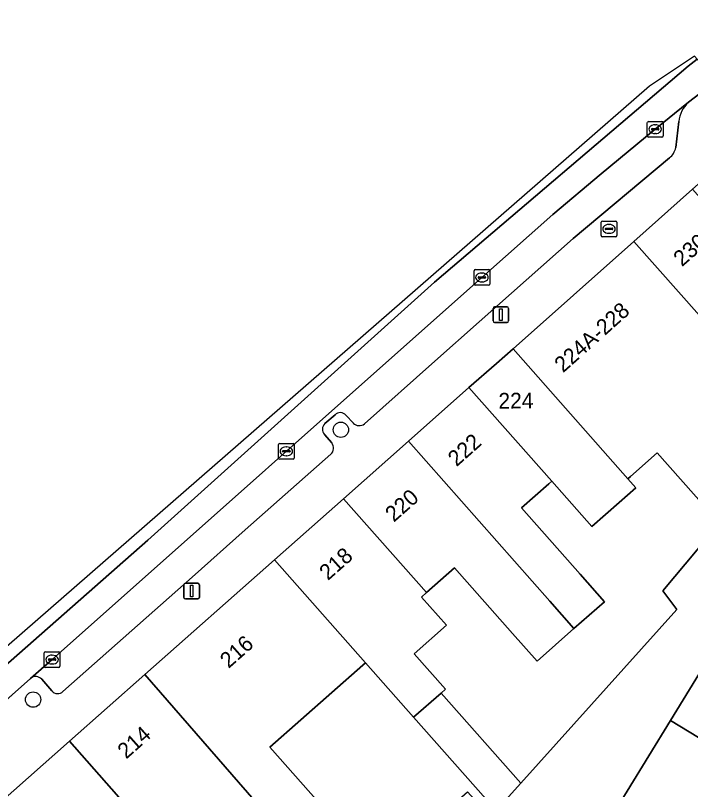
# Model space of a CAD drawing. Extents: x 162172 to 163187, y 382874 to 383685.
# Drawn here: x 162770.24 to 162813.28, y 383607.91 to 383657.26 of the extents above; entities that cross this region are included whole.
import ezdxf

# ---------------------------------------------------------------- set-up
doc = ezdxf.new("R2010")
doc.units = 0
for name, color, linetype in [('IMGEO_Boom', 7, 'Continuous'), ('IMGEO_Brandkraan', 7, 'Continuous'), ('IMGEO_Erf', 7, 'Continuous'), ('IMGEO_Kolk', 7, 'Continuous'), ('IMGEO_Lichtmast', 7, 'Continuous'), ('IMGEO_Pand', 7, 'Continuous'), ('IMGEO_Pand_nummerreeks', 7, 'Continuous'), ('IMGEO_Parkeervlak_open', 7, 'Continuous'), ('IMGEO_Rijbaan_lokaal_gesloten', 7, 'Continuous'), ('IMGEO_Voetpad_open', 7, 'Continuous')]:
    doc.layers.add(name, color=color, linetype=linetype)

msp = doc.modelspace()

# ---------------------------------------------------------------- linework, layer by layer
at = {"layer": 'IMGEO_Boom'}
for centre in [(162790.986, 383630.847), (162771.366, 383613.64)]:
    msp.add_circle(centre, 0.489, dxfattribs=at)
at = {"layer": 'IMGEO_Brandkraan'}
for p, q in [((162807.582, 383643.229), (162807.582, 383644.081)), ((162807.657, 383644.155), (162808.509, 383644.155)), ((162807.884, 383643.698), (162808.282, 383643.698)), ((162808.07, 383643.935), (162808.095, 383643.935)), ((162808.583, 383644.081), (162808.583, 383643.229)), ((162807.841, 383643.649), (162807.841, 383643.661)), ((162808.279, 383643.612), (162807.881, 383643.612)), ((162808.093, 383643.375), (162808.068, 383643.375)), ((162808.325, 383643.661), (162808.325, 383643.649)), ((162808.509, 383643.155), (162807.657, 383643.155))]:
    msp.add_line(p, q, dxfattribs=at)
for points in [[(162807.582, 383643.229), (162807.582, 383644.081)], [(162807.657, 383644.155), (162808.509, 383644.155)], [(162808.583, 383644.081), (162808.583, 383643.229)], [(162808.509, 383643.155), (162807.657, 383643.155)]]:
    msp.add_lwpolyline(points, dxfattribs=at)
for centre, radius, start, end in [((162807.659, 383644.079), 0.0765, 91.552, 178.448), ((162807.659, 383644.079), 0.0765, 91.552, 178.448), ((162807.881, 383643.658), 0.0403, 85.8775, 175.7526), ((162808.286, 383643.66), 0.0386, 1.7309, 96.639), ((162808.507, 383644.079), 0.0765, 1.552, 88.448), ((162808.507, 383644.079), 0.0765, 1.552, 88.448), ((162807.659, 383643.231), 0.0765, 181.552, 268.448), ((162807.659, 383643.231), 0.0765, 181.552, 268.448), ((162807.878, 383643.648), 0.0366, 178.938, 274.7102), ((162808.282, 383643.655), 0.043, 264.8664, 352.4533), ((162808.507, 383643.231), 0.0765, 271.552, 358.448), ((162808.507, 383643.231), 0.0765, 271.552, 358.448)]:
    msp.add_arc(centre, radius, start, end, dxfattribs=at)
for centre, major_axis, ratio, start_param, end_param in [((162808.069, 383643.655), (-0.387, 0.002), 0.722429, 4.712389, 7.853982), ((162808.094, 383643.655), (-0.39, 0.002), 0.717154, 1.570796, 4.712389)]:
    msp.add_ellipse(centre, major_axis=major_axis, ratio=ratio, start_param=start_param, end_param=end_param, dxfattribs=at)
at = {"layer": 'IMGEO_Erf'}
for points in [[(162798.235, 383622.048), (162796.438, 383620.46), (162796.121, 383620.18), (162797.714, 383618.377), (162795.667, 383616.569), (162797.662, 383614.312), (162797.372, 383614.056), (162802.449, 383608.311), (162812.415, 383619.38), (162811.517, 383620.568), (162815.127, 383624.888), (162811.157, 383629.382), (162809.442, 383627.867), (162809.272, 383627.717), (162809.781, 383627.141), (162808.733, 383626.216), (162806.981, 383624.676), (162804.431, 383627.561), (162804.238, 383627.39), (162802.507, 383625.86), (162806.244, 383621.631), (162807.787, 383619.884), (162805.847, 383618.169), (162803.494, 383616.089), (162801.937, 383617.851)], [(162795.627, 383612.514), (162792.557, 383615.988), (162792.397, 383615.846), (162786.462, 383610.601), (162791.028, 383605.434), (162793.394, 383602.757), (162799.063, 383607.768), (162800.509, 383606.156), (162800.881, 383606.569)]]:
    msp.add_lwpolyline(points, close=True, dxfattribs=at)
at = {"layer": 'IMGEO_Kolk'}
for p, q in [((162810.524, 383649.586), (162810.524, 383650.438)), ((162810.599, 383650.512), (162811.451, 383650.512)), ((162811.012, 383650.292), (162811.037, 383650.292)), ((162811.525, 383650.438), (162811.525, 383649.586)), ((162810.783, 383650.006), (162810.783, 383650.018)), ((162811.221, 383649.969), (162810.823, 383649.969)), ((162810.826, 383650.055), (162811.224, 383650.055)), ((162811.035, 383649.732), (162811.01, 383649.732)), ((162811.267, 383650.018), (162811.267, 383650.006)), ((162811.451, 383649.512), (162810.599, 383649.512)), ((162799.478, 383640.132), (162799.478, 383640.984)), ((162799.553, 383641.058), (162800.405, 383641.058)), ((162799.966, 383640.838), (162799.991, 383640.838)), ((162800.479, 383640.984), (162800.479, 383640.132)), ((162799.737, 383640.552), (162799.737, 383640.564)), ((162800.175, 383640.515), (162799.777, 383640.515)), ((162799.78, 383640.601), (162800.178, 383640.601)), ((162799.989, 383640.278), (162799.964, 383640.278)), ((162800.221, 383640.564), (162800.221, 383640.552)), ((162800.405, 383640.058), (162799.553, 383640.058)), ((162787.011, 383629.046), (162787.011, 383629.898)), ((162787.086, 383629.972), (162787.938, 383629.972)), ((162788.012, 383629.898), (162788.012, 383629.046)), ((162787.27, 383629.466), (162787.27, 383629.478)), ((162787.708, 383629.429), (162787.31, 383629.429)), ((162787.313, 383629.515), (162787.711, 383629.515)), ((162787.499, 383629.752), (162787.524, 383629.752)), ((162787.754, 383629.478), (162787.754, 383629.466)), ((162787.938, 383628.972), (162787.086, 383628.972)), ((162787.522, 383629.192), (162787.497, 383629.192)), ((162772.077, 383615.767), (162772.077, 383616.619)), ((162772.152, 383616.693), (162773.004, 383616.693)), ((162773.078, 383616.619), (162773.078, 383615.767)), ((162772.336, 383616.187), (162772.336, 383616.199)), ((162772.774, 383616.15), (162772.376, 383616.15)), ((162772.379, 383616.236), (162772.777, 383616.236)), ((162772.565, 383616.473), (162772.59, 383616.473)), ((162772.82, 383616.199), (162772.82, 383616.187)), ((162773.004, 383615.693), (162772.152, 383615.693)), ((162772.588, 383615.913), (162772.563, 383615.913))]:
    msp.add_line(p, q, dxfattribs=at)
for points in [[(162810.524, 383649.586), (162810.524, 383650.438)], [(162810.599, 383650.512), (162811.451, 383650.512)], [(162811.525, 383650.438), (162811.525, 383649.586)], [(162811.451, 383649.512), (162810.599, 383649.512)], [(162799.478, 383640.132), (162799.478, 383640.984)], [(162799.553, 383641.058), (162800.405, 383641.058)], [(162800.479, 383640.984), (162800.479, 383640.132)], [(162800.405, 383640.058), (162799.553, 383640.058)], [(162787.011, 383629.046), (162787.011, 383629.898)], [(162787.086, 383629.972), (162787.938, 383629.972)], [(162788.012, 383629.898), (162788.012, 383629.046)], [(162787.938, 383628.972), (162787.086, 383628.972)], [(162772.077, 383615.767), (162772.077, 383616.619)], [(162772.152, 383616.693), (162773.004, 383616.693)], [(162773.078, 383616.619), (162773.078, 383615.767)], [(162773.004, 383615.693), (162772.152, 383615.693)]]:
    msp.add_lwpolyline(points, dxfattribs=at)
for centre, radius, start, end in [((162810.601, 383650.436), 0.0765, 91.552, 178.448), ((162810.601, 383650.436), 0.0765, 91.552, 178.448), ((162811.449, 383650.436), 0.0765, 1.552, 88.448), ((162811.449, 383650.436), 0.0765, 1.552, 88.448), ((162810.823, 383650.015), 0.0403, 85.8775, 175.7526), ((162810.82, 383650.005), 0.0366, 178.938, 274.7102), ((162811.224, 383650.012), 0.043, 264.8664, 352.4533), ((162811.228, 383650.017), 0.0386, 1.7309, 96.639), ((162810.601, 383649.588), 0.0765, 181.552, 268.448), ((162810.601, 383649.588), 0.0765, 181.552, 268.448), ((162811.449, 383649.588), 0.0765, 271.552, 358.448), ((162811.449, 383649.588), 0.0765, 271.552, 358.448), ((162799.555, 383640.982), 0.0765, 91.552, 178.448), ((162799.555, 383640.982), 0.0765, 91.552, 178.448), ((162800.403, 383640.982), 0.0765, 1.552, 88.448), ((162800.403, 383640.982), 0.0765, 1.552, 88.448), ((162799.777, 383640.561), 0.0403, 85.8775, 175.7526), ((162799.774, 383640.551), 0.0366, 178.938, 274.7102), ((162800.178, 383640.558), 0.043, 264.8664, 352.4533), ((162800.182, 383640.563), 0.0386, 1.7309, 96.639), ((162799.555, 383640.134), 0.0765, 181.552, 268.448), ((162799.555, 383640.134), 0.0765, 181.552, 268.448), ((162800.403, 383640.134), 0.0765, 271.552, 358.448), ((162800.403, 383640.134), 0.0765, 271.552, 358.448), ((162787.088, 383629.896), 0.0765, 91.552, 178.448), ((162787.088, 383629.896), 0.0765, 91.552, 178.448), ((162787.936, 383629.896), 0.0765, 1.552, 88.448), ((162787.936, 383629.896), 0.0765, 1.552, 88.448), ((162787.31, 383629.475), 0.0403, 85.8775, 175.7526), ((162787.307, 383629.465), 0.0366, 178.938, 274.7102), ((162787.711, 383629.472), 0.043, 264.8664, 352.4533), ((162787.715, 383629.477), 0.0386, 1.7309, 96.639), ((162787.088, 383629.048), 0.0765, 181.552, 268.448), ((162787.088, 383629.048), 0.0765, 181.552, 268.448), ((162787.936, 383629.048), 0.0765, 271.552, 358.448), ((162787.936, 383629.048), 0.0765, 271.552, 358.448), ((162772.154, 383616.617), 0.0765, 91.552, 178.448), ((162772.154, 383616.617), 0.0765, 91.552, 178.448), ((162773.002, 383616.617), 0.0765, 1.552, 88.448), ((162773.002, 383616.617), 0.0765, 1.552, 88.448), ((162772.376, 383616.196), 0.0403, 85.8775, 175.7526), ((162772.373, 383616.186), 0.0366, 178.938, 274.7102), ((162772.777, 383616.193), 0.043, 264.8664, 352.4533), ((162772.781, 383616.198), 0.0386, 1.7309, 96.639), ((162772.154, 383615.769), 0.0765, 181.552, 268.448), ((162772.154, 383615.769), 0.0765, 181.552, 268.448), ((162773.002, 383615.769), 0.0765, 271.552, 358.448), ((162773.002, 383615.769), 0.0765, 271.552, 358.448)]:
    msp.add_arc(centre, radius, start, end, dxfattribs=at)
for centre, major_axis, ratio, start_param, end_param in [((162811.011, 383650.012), (-0.387, 0.002), 0.722429, 4.712389, 7.853982), ((162811.036, 383650.012), (-0.39, 0.002), 0.717154, 1.570796, 4.712389), ((162799.965, 383640.558), (-0.387, 0.002), 0.722429, 4.712389, 7.853982), ((162799.99, 383640.558), (-0.39, 0.002), 0.717154, 1.570796, 4.712389), ((162787.498, 383629.472), (-0.387, 0.002), 0.722429, 4.712389, 7.853982), ((162787.523, 383629.472), (-0.39, 0.002), 0.717154, 1.570796, 4.712389), ((162772.564, 383616.193), (-0.387, 0.002), 0.722429, 4.712389, 7.853982), ((162772.589, 383616.193), (-0.39, 0.002), 0.717154, 1.570796, 4.712389)]:
    msp.add_ellipse(centre, major_axis=major_axis, ratio=ratio, start_param=start_param, end_param=end_param, dxfattribs=at)
at = {"layer": 'IMGEO_Lichtmast'}
for p, q in [((162800.689, 383637.784), (162800.689, 383638.584)), ((162800.689, 383638.584), (162800.689, 383637.784)), ((162800.789, 383638.684), (162801.579, 383638.684)), ((162801.579, 383638.684), (162800.789, 383638.684)), ((162801.679, 383638.584), (162801.679, 383637.784)), ((162801.679, 383637.784), (162801.679, 383638.584)), ((162801.579, 383637.684), (162800.789, 383637.684)), ((162800.789, 383637.684), (162801.579, 383637.684)), ((162781.075, 383621.061), (162781.865, 383621.061)), ((162781.865, 383621.061), (162781.075, 383621.061)), ((162780.975, 383620.161), (162780.975, 383620.961)), ((162780.975, 383620.961), (162780.975, 383620.161)), ((162781.965, 383620.961), (162781.965, 383620.161)), ((162781.965, 383620.161), (162781.965, 383620.961)), ((162781.865, 383620.061), (162781.075, 383620.061)), ((162781.075, 383620.061), (162781.865, 383620.061))]:
    msp.add_line(p, q, dxfattribs=at)
for points in [[(162801.109, 383638.559), (162801.259, 383638.559), (162801.259, 383637.809), (162801.109, 383637.809), (162801.109, 383638.559)], [(162781.395, 383620.936), (162781.545, 383620.936), (162781.545, 383620.186), (162781.395, 383620.186), (162781.395, 383620.936)]]:
    msp.add_lwpolyline(points, dxfattribs=at)
for centre, start, end in [((162800.789, 383638.584), 90, 180), ((162800.789, 383638.584), 90, 180), ((162801.579, 383638.584), 0, 90), ((162801.579, 383638.584), 360, 90), ((162800.789, 383637.784), 180, 270), ((162800.789, 383637.784), 180, 270), ((162801.579, 383637.784), 270, 0), ((162801.579, 383637.784), 270, 0), ((162781.075, 383620.961), 90, 180), ((162781.075, 383620.961), 90, 180), ((162781.865, 383620.961), 0, 90), ((162781.865, 383620.961), 360, 90), ((162781.075, 383620.161), 180, 270), ((162781.075, 383620.161), 180, 270), ((162781.865, 383620.161), 270, 0), ((162781.865, 383620.161), 270, 0)]:
    msp.add_arc(centre, 0.1, start, end, dxfattribs=at)
at = {"layer": 'IMGEO_Pand'}
for points in [[(162813.403, 383646.181), (162809.673, 383642.861), (162816.689, 383634.916), (162818.112, 383633.305), (162818.514, 383632.85), (162820.238, 383634.373), (162823.477, 383630.706), (162824.85, 383632.95), (162824.067, 383634.105), (162821.179, 383637.375)], [(162816.34, 383631.74), (162818.112, 383633.305), (162816.689, 383634.916), (162809.673, 383642.861), (162801.961, 383635.997), (162809.272, 383627.717), (162809.442, 383627.867), (162811.157, 383629.382), (162815.127, 383624.888), (162811.517, 383620.568), (162812.415, 383619.38), (162802.449, 383608.311), (162800.881, 383606.569), (162800.509, 383606.156), (162805.094, 383601.047), (162812.005, 383612.313), (162820.787, 383626.628), (162820.352, 383627.12), (162819.791, 383627.755), (162819.208, 383628.493)], [(162801.961, 383635.997), (162800.915, 383635.066), (162799.151, 383633.536), (162804.431, 383627.561), (162806.981, 383624.676), (162808.733, 383626.216), (162809.781, 383627.141), (162809.272, 383627.717)], [(162804.238, 383627.39), (162804.431, 383627.561), (162799.151, 383633.536), (162795.293, 383630.121), (162804.304, 383619.917), (162805.847, 383618.169), (162807.787, 383619.884), (162806.244, 383621.631), (162802.507, 383625.86)], [(162795.293, 383630.121), (162791.147, 383626.451), (162796.438, 383620.46), (162798.235, 383622.048), (162801.937, 383617.851), (162803.494, 383616.089), (162805.847, 383618.169), (162804.304, 383619.917)], [(162822.004, 383628.612), (162820.787, 383626.628), (162812.005, 383612.313), (162814.391, 383610.869), (162824.289, 383627.23)], [(162796.121, 383620.18), (162796.438, 383620.46), (162791.147, 383626.451), (162786.75, 383622.559), (162792.557, 383615.988), (162795.627, 383612.514), (162797.372, 383614.056), (162797.662, 383614.312), (162795.667, 383616.569), (162797.714, 383618.377)], [(162792.397, 383615.846), (162792.557, 383615.988), (162786.75, 383622.559), (162778.49, 383615.247), (162785.463, 383607.222), (162788.745, 383603.444), (162791.028, 383605.434), (162786.462, 383610.601)], [(162778.49, 383615.247), (162773.686, 383610.994), (162779.518, 383604.389), (162782.158, 383606.722), (162783.359, 383605.362), (162785.463, 383607.222)], [(162797.372, 383614.056), (162795.627, 383612.514), (162800.881, 383606.569), (162802.449, 383608.311)], [(162779.518, 383604.389), (162773.686, 383610.994), (162768.445, 383606.355), (162771.695, 383602.598), (162775.442, 383598.359), (162777.692, 383600.347), (162776.487, 383601.71)]]:
    msp.add_lwpolyline(points, close=True, dxfattribs=at)
at = {"layer": 'IMGEO_Parkeervlak_open'}
for points in [[(162813.152, 383651.728), (162811.025, 383650.012), (162807.572, 383647.162), (162804.504, 383644.57), (162799.979, 383640.559), (162772.577, 383616.194), (162771.204, 383614.993)], [(162812.332, 383648.845), (162812.543, 383650.499)], [(162792.485, 383631.226), (162796.983, 383635.217), (162799.796, 383637.725), (162805.803, 383643.034), (162811.935, 383648.176)], [(162789.966, 383631.24), (162790.612, 383631.794)], [(162791.304, 383631.773), (162791.781, 383631.258)], [(162790.404, 383630.01), (162789.933, 383630.546)], [(162773.27, 383614.154), (162781.512, 383621.456), (162784.887, 383624.472), (162790.338, 383629.288)], [(162771.914, 383614.935), (162772.561, 383614.19)]]:
    msp.add_lwpolyline(points, dxfattribs=at)
for centre, radius, start, end in [((162814.355, 383650.366), 1.817, 131.4663, 175.8146), ((162811.283, 383649.015), 1.063, 307.8428, 350.7854), ((162790.949, 383631.479), 0.461, 39.584, 136.9395), ((162790.297, 383630.876), 0.492, 132.3407, 222.2145), ((162792.151, 383631.645), 0.536, 226.2853, 308.5095), ((162789.998, 383629.683), 0.522, 310.7455, 38.8084), ((162771.531, 383614.616), 0.499, 39.7963, 130.8634), ((162772.933, 383614.509), 0.49, 220.6796, 313.5069)]:
    msp.add_arc(centre, radius, start, end, dxfattribs=at)
at = {"layer": 'IMGEO_Rijbaan_lokaal_gesloten'}
for points in [[(162575.926, 383440.306), (162578.565, 383444.116), (162582.633, 383450.258), (162596.824, 383462.654), (162637.568, 383498.615), (162689.014, 383544.186), (162734.284, 383584.449), (162759.283, 383606.749), (162778.679, 383623.816), (162796.954, 383640.261), (162813.125, 383654.021), (162813.712, 383654.475), (162813.538, 383654.666), (162810.667, 383652.751), (162760.193, 383608.758), (162655.931, 383517.885), (162648.311, 383511.243), (162639.616, 383503.665), (162572.318, 383443.713), (162533.593, 383410.347)], [(162683.894, 383537.45), (162700.174, 383551.938), (162715.261, 383565.336), (162726.771, 383575.578), (162743.824, 383590.746), (162757.962, 383603.266), (162759.324, 383604.456), (162766.112, 383610.487), (162771.204, 383614.993), (162772.577, 383616.194), (162799.979, 383640.559), (162804.504, 383644.57), (162807.572, 383647.162), (162811.025, 383650.012), (162813.152, 383651.728), (162814.946, 383653.116), (162813.712, 383654.475), (162813.125, 383654.021), (162796.954, 383640.261), (162778.679, 383623.816), (162759.283, 383606.749), (162734.284, 383584.449), (162689.014, 383544.186), (162637.568, 383498.615)]]:
    msp.add_lwpolyline(points, dxfattribs=at)
at = {"layer": 'IMGEO_Voetpad_open'}
for points in [[(162656.774, 383506.961), (162717.92, 383562.116), (162762.497, 383602.315), (162762.794, 383601.985), (162763.095, 383601.608), (162765.814, 383604.025), (162768.445, 383606.355), (162773.686, 383610.994), (162778.49, 383615.247), (162786.75, 383622.559), (162791.147, 383626.451), (162795.293, 383630.121), (162799.151, 383633.536), (162800.915, 383635.066), (162801.961, 383635.997), (162809.673, 383642.861), (162813.403, 383646.181), (162817.242, 383649.598), (162824.34, 383655.915), (162820.697, 383657.263), (162819.765, 383656.681), (162814.946, 383653.116), (162813.152, 383651.728)], [(162812.543, 383650.499), (162812.332, 383648.845)], [(162811.935, 383648.176), (162805.803, 383643.034), (162799.796, 383637.725), (162796.983, 383635.217), (162792.485, 383631.226)], [(162853.503, 383603.091), (162846.229, 383611.222), (162849.314, 383613.982), (162847.511, 383615.998), (162845.894, 383614.551), (162843.829, 383616.86), (162845.446, 383618.306), (162843.376, 383620.62), (162840.291, 383617.86), (162825.009, 383634.943), (162824.067, 383634.105), (162824.85, 383632.95), (162823.477, 383630.706), (162822.004, 383628.612), (162824.289, 383627.23), (162814.391, 383610.869), (162812.005, 383612.313), (162805.094, 383601.047)], [(162790.612, 383631.794), (162789.966, 383631.24)], [(162791.781, 383631.258), (162791.304, 383631.773)], [(162789.933, 383630.546), (162790.404, 383630.01)], [(162790.338, 383629.288), (162784.887, 383624.472), (162781.512, 383621.456), (162773.27, 383614.154)], [(162771.204, 383614.993), (162766.112, 383610.487), (162759.324, 383604.456), (162757.962, 383603.266)], [(162772.561, 383614.19), (162771.914, 383614.935)]]:
    msp.add_lwpolyline(points, dxfattribs=at)
for centre, radius, start, end in [((162814.355, 383650.366), 1.817, 131.4663, 175.8146), ((162811.283, 383649.015), 1.063, 307.8428, 350.7854), ((162790.949, 383631.479), 0.461, 39.584, 136.9395), ((162790.297, 383630.876), 0.492, 132.3407, 222.2145), ((162792.151, 383631.645), 0.536, 226.2853, 308.5095), ((162789.998, 383629.683), 0.522, 310.7455, 38.8084), ((162771.531, 383614.616), 0.499, 39.7963, 130.8634), ((162772.933, 383614.509), 0.49, 220.6796, 313.5069)]:
    msp.add_arc(centre, radius, start, end, dxfattribs=at)

# ---------------------------------------------------------------- texts
at = {"layer": 'IMGEO_Pand_nummerreeks'}
for s, rotation, p in [('230', 41.3504, (162812.734, 383641.21)), ('224A-228', 41.7858, (162805.154, 383634.447)), ('224', 0.5901, (162801.037, 383632.193)), ('222', 41.5165, (162798.361, 383628.457)), ('220', 41.5165, (162794.364, 383624.918)), ('218', 41.5165, (162790.162, 383621.198)), ('216', 41.5165, (162783.83, 383615.593)), ('214', 41.5165, (162777.298, 383609.811))]:
    msp.add_text(s, height=1, rotation=rotation, dxfattribs=at).set_placement(p)

doc.saveas('drawing.dxf')
